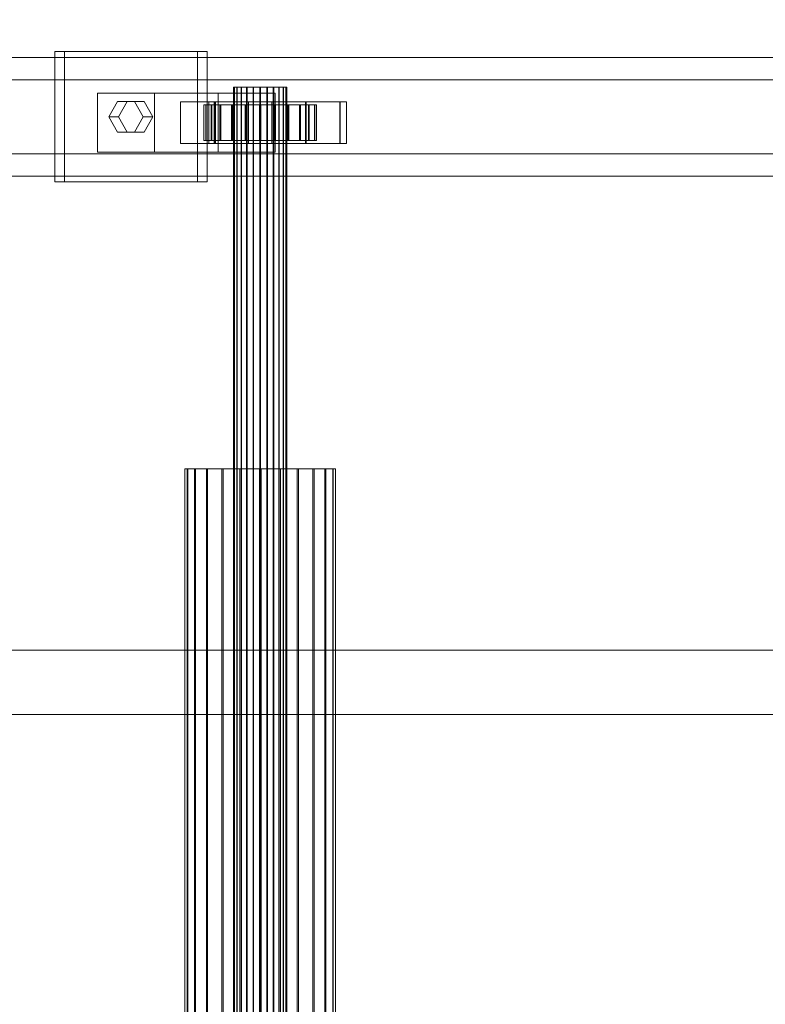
# Model space of a CAD drawing. Header units: millimetres. Extents: x -4738 to 65662, y -68080 to 6847.
# Tile 451 of 656: x 5380 to 5632, y -17870 to -17537. Entities that reach past the tile are written whole.
import ezdxf

# ---------------------------------------------------------------- set-up
doc = ezdxf.new("R2010")
doc.units = ezdxf.units.MM
doc.layers.add('COTAS_P', color=1, linetype='Continuous', lineweight=0)
doc.layers.add('superior_C01', color=7, linetype='Continuous', lineweight=0)
doc.dimstyles.new('R19_100', dxfattribs={"dimtxt": 250, "dimasz": 150, "dimexe": 150, "dimexo": 80, "dimgap": 100, "dimtad": 1, "dimtih": 1, "dimtoh": 1, "dimdsep": 46, "dimcen": 0.09, "dimadec": 0, "dimazin": 0, "dimtfac": 1, "dimtdec": 4, "dimtofl": 0, "dimtmove": 0, "dimatfit": 3, "dimfxl": 1, "dimtolj": 1, "dimtzin": 0, "dimarcsym": 0})

# ---------------------------------------------------------------- blocks, each defined once
blk = doc.blocks.new('DIM_R30_36')
at = {"layer": 'COTAS_P'}
for p, q in [((4250, -17250), (4400, -17205)), ((5950, -17250), (5800, -17205)), ((4250, -18150), (4250, -17250)), ((5950, -17250), (4250, -17250)), ((4250, -17250), (4400, -17295)), ((5950, -17250), (5800, -17295)), ((5950, -18150), (5950, -17250))]:
    blk.add_line(p, q, dxfattribs=at)
blk.add_text('1700 P', height=250, rotation=180, dxfattribs=at).set_placement((5100, -17350))

msp = doc.modelspace()

# ---------------------------------------------------------------- linework, layer by layer
at = {"layer": 'superior_C01'}
for p, q in [((5440.44, -17548), (5392.292, -17548)), ((5392.292, -17548), (5392.292, -17592)), ((5395.527, -17548), (5392.292, -17548)), ((5395.527, -17592), (5395.527, -17548)), ((5395.527, -17548), (5443.675, -17548)), ((5440.44, -17592), (5440.44, -17548)), ((5440.44, -17548), (5443.675, -17548)), ((5443.675, -17548), (5443.675, -17592)), ((6061.478, -17550), (4905.916, -17550)), ((4916.701, -17550), (6072.263, -17550)), ((6138.318, -17550), (4982.757, -17550)), ((4996.238, -17550), (6151.799, -17550)), ((6144.521, -17557.5), (4910.771, -17557.5)), ((4911.847, -17557.5), (6145.597, -17557.5)), ((5425.996, -17562), (5406.736, -17562)), ((5406.736, -17562), (5406.736, -17582)), ((5447.418, -17562), (5406.736, -17562)), ((5425.996, -17582), (5425.996, -17562)), ((5425.996, -17562), (5466.677, -17562)), ((5447.418, -17582), (5447.418, -17562)), ((5447.418, -17562), (5466.677, -17562)), ((5452.912, -17560), (5452.632, -17560)), ((5452.632, -17560), (5452.965, -17560)), ((5452.632, -18440), (5452.632, -17560)), ((5453.787, -17560), (5452.912, -17560)), ((5452.912, -18440), (5452.912, -17560)), ((5452.965, -17560), (5453.888, -17560)), ((5452.965, -18440), (5452.965, -17560)), ((5455.196, -17560), (5453.787, -17560)), ((5453.787, -18440), (5453.787, -17560)), ((5453.888, -17560), (5455.339, -17560)), ((5453.888, -18440), (5453.888, -17560)), ((5457.044, -17560), (5455.196, -17560)), ((5455.196, -18440), (5455.196, -17560)), ((5455.339, -17560), (5457.219, -17560)), ((5455.339, -18440), (5455.339, -17560)), ((5459.205, -17560), (5457.044, -17560)), ((5457.044, -18440), (5457.044, -17560)), ((5457.219, -17560), (5459.399, -17560)), ((5457.219, -18440), (5457.219, -17560)), ((5461.531, -17560), (5459.205, -17560)), ((5459.205, -18440), (5459.205, -17560)), ((5459.399, -17560), (5461.732, -17560)), ((5459.399, -18440), (5459.399, -17560)), ((5463.863, -17560), (5461.531, -17560)), ((5461.531, -18440), (5461.531, -17560)), ((5461.732, -17560), (5464.058, -17560)), ((5461.732, -18440), (5461.732, -17560)), ((5466.044, -17560), (5463.863, -17560)), ((5463.863, -18440), (5463.863, -17560)), ((5464.058, -17560), (5466.218, -17560)), ((5464.058, -18440), (5464.058, -17560)), ((5467.924, -17560), (5466.044, -17560)), ((5466.044, -18440), (5466.044, -17560)), ((5466.218, -17560), (5468.066, -17560)), ((5466.218, -18440), (5466.218, -17560)), ((5466.677, -17562), (5466.677, -17582)), ((5469.375, -17560), (5467.924, -17560)), ((5467.924, -18440), (5467.924, -17560)), ((5468.066, -17560), (5469.475, -17560)), ((5468.066, -18440), (5468.066, -17560)), ((5470.298, -17560), (5469.375, -17560)), ((5469.375, -18440), (5469.375, -17560)), ((5469.475, -17560), (5470.35, -17560)), ((5469.475, -18440), (5469.475, -17560)), ((5470.631, -17560), (5470.298, -17560)), ((5470.298, -17560), (5470.298, -18440)), ((5470.35, -17560), (5470.631, -17560)), ((5470.35, -18440), (5470.35, -17560)), ((5470.631, -18440), (5470.631, -17560)), ((5410.588, -17570), (5413.477, -17564.804)), ((5413.477, -17564.804), (5419.255, -17564.804)), ((5416.712, -17564.804), (5413.477, -17564.804)), ((5416.712, -17564.804), (5413.823, -17570)), ((5422.49, -17564.804), (5416.712, -17564.804)), ((5419.255, -17564.804), (5422.144, -17570)), ((5422.49, -17564.804), (5419.255, -17564.804)), ((5425.379, -17570), (5422.49, -17564.804)), ((5446.34, -17565), (5434.784, -17565)), ((5434.784, -17565), (5434.784, -17579)), ((5446.108, -17565), (5434.784, -17565)), ((5443.225, -17566), (5442.632, -17566)), ((5442.632, -17566), (5452.632, -17566)), ((5442.632, -17578), (5442.632, -17566)), ((5442.632, -17566), (5443.335, -17566)), ((5445.071, -17566), (5443.225, -17566)), ((5443.225, -17566), (5452.912, -17566)), ((5443.225, -17578), (5443.225, -17566)), ((5443.335, -17566), (5452.965, -17566)), ((5443.335, -17578), (5443.335, -17566)), ((5443.335, -17566), (5445.284, -17566)), ((5488.633, -17565), (5444.336, -17565)), ((5444.336, -17565), (5444.336, -17579)), ((5446.493, -17565), (5444.336, -17565)), ((5448.047, -17566), (5445.071, -17566)), ((5445.071, -17566), (5453.787, -17566)), ((5445.071, -17578), (5445.071, -17566)), ((5445.284, -17566), (5453.888, -17566)), ((5445.284, -17578), (5445.284, -17566)), ((5445.284, -17566), (5448.347, -17566)), ((5446.108, -17579), (5446.108, -17565)), ((5446.108, -17565), (5457.664, -17565)), ((5446.34, -17579), (5446.34, -17565)), ((5446.34, -17565), (5457.664, -17565)), ((5446.493, -17579), (5446.493, -17565)), ((5446.493, -17565), (5490.79, -17565)), ((5451.948, -17566), (5448.047, -17566)), ((5448.047, -17566), (5455.196, -17566)), ((5448.047, -17578), (5448.047, -17566)), ((5448.347, -17566), (5455.339, -17566)), ((5448.347, -17578), (5448.347, -17566)), ((5448.347, -17566), (5452.316, -17566)), ((5456.509, -17566), (5451.948, -17566)), ((5451.948, -17566), (5457.044, -17566)), ((5451.948, -17578), (5451.948, -17566)), ((5452.316, -17566), (5457.219, -17566)), ((5452.316, -17578), (5452.316, -17566)), ((5452.316, -17566), (5456.919, -17566)), ((5452.632, -17566), (5452.912, -17566)), ((5452.632, -17566), (5452.632, -17578)), ((5452.965, -17566), (5452.632, -17566)), ((5452.912, -17566), (5453.787, -17566)), ((5452.912, -17566), (5452.912, -17578)), ((5452.965, -17566), (5452.965, -17578)), ((5453.888, -17566), (5452.965, -17566)), ((5453.787, -17566), (5455.196, -17566)), ((5453.787, -17566), (5453.787, -17578)), ((5453.888, -17566), (5453.888, -17578)), ((5455.339, -17566), (5453.888, -17566)), ((5455.196, -17566), (5457.044, -17566)), ((5455.196, -17566), (5455.196, -17578)), ((5455.339, -17566), (5455.339, -17578)), ((5457.219, -17566), (5455.339, -17566)), ((5461.419, -17566), (5456.509, -17566)), ((5456.509, -17566), (5459.205, -17566)), ((5456.509, -17578), (5456.509, -17566)), ((5456.919, -17566), (5459.399, -17566)), ((5456.919, -17578), (5456.919, -17566)), ((5456.919, -17566), (5461.844, -17566)), ((5457.044, -17566), (5459.205, -17566)), ((5457.044, -17566), (5457.044, -17578)), ((5457.219, -17566), (5457.219, -17578)), ((5459.399, -17566), (5457.219, -17566)), ((5457.664, -17565), (5457.664, -17579)), ((5459.205, -17566), (5461.531, -17566)), ((5459.205, -17566), (5459.205, -17578)), ((5459.399, -17566), (5459.399, -17578)), ((5461.732, -17566), (5459.399, -17566)), ((5466.343, -17566), (5461.419, -17566)), ((5461.419, -17566), (5461.531, -17566)), ((5461.419, -17578), (5461.419, -17566)), ((5461.531, -17566), (5463.863, -17566)), ((5461.531, -17566), (5461.531, -17578)), ((5461.844, -17566), (5461.732, -17566)), ((5461.732, -17566), (5461.732, -17578)), ((5464.058, -17566), (5461.732, -17566)), ((5461.844, -17578), (5461.844, -17566)), ((5461.844, -17566), (5466.754, -17566)), ((5466.343, -17566), (5463.863, -17566)), ((5463.863, -17566), (5466.044, -17566)), ((5463.863, -17566), (5463.863, -17578)), ((5466.754, -17566), (5464.058, -17566)), ((5464.058, -17566), (5464.058, -17578)), ((5466.218, -17566), (5464.058, -17566)), ((5477.155, -17565), (5465.599, -17565)), ((5465.599, -17565), (5465.599, -17579)), ((5476.923, -17565), (5465.599, -17565)), ((5470.946, -17566), (5466.044, -17566)), ((5466.044, -17566), (5467.924, -17566)), ((5466.044, -17566), (5466.044, -17578)), ((5471.315, -17566), (5466.218, -17566)), ((5466.218, -17566), (5466.218, -17578)), ((5468.066, -17566), (5466.218, -17566)), ((5470.946, -17566), (5466.343, -17566)), ((5466.343, -17578), (5466.343, -17566)), ((5466.754, -17578), (5466.754, -17566)), ((5466.754, -17566), (5471.315, -17566)), ((5474.915, -17566), (5467.924, -17566)), ((5467.924, -17566), (5469.375, -17566)), ((5467.924, -17566), (5467.924, -17578)), ((5475.216, -17566), (5468.066, -17566)), ((5468.066, -17566), (5468.066, -17578)), ((5469.475, -17566), (5468.066, -17566)), ((5477.978, -17566), (5469.375, -17566)), ((5469.375, -17566), (5470.298, -17566)), ((5469.375, -17566), (5469.375, -17578)), ((5478.191, -17566), (5469.475, -17566)), ((5469.475, -17566), (5469.475, -17578)), ((5470.35, -17566), (5469.475, -17566)), ((5470.298, -17566), (5479.928, -17566)), ((5470.298, -17578), (5470.298, -17566)), ((5470.298, -17566), (5470.631, -17566)), ((5480.038, -17566), (5470.35, -17566)), ((5470.35, -17566), (5470.35, -17578)), ((5470.631, -17566), (5470.35, -17566)), ((5480.63, -17566), (5470.631, -17566)), ((5470.631, -17566), (5470.631, -17578)), ((5474.915, -17566), (5470.946, -17566)), ((5470.946, -17578), (5470.946, -17566)), ((5471.315, -17578), (5471.315, -17566)), ((5471.315, -17566), (5475.216, -17566)), ((5477.978, -17566), (5474.915, -17566)), ((5474.915, -17578), (5474.915, -17566)), ((5475.216, -17578), (5475.216, -17566)), ((5475.216, -17566), (5478.191, -17566)), ((5476.923, -17579), (5476.923, -17565)), ((5476.923, -17565), (5488.478, -17565)), ((5477.155, -17579), (5477.155, -17565)), ((5477.155, -17565), (5488.478, -17565)), ((5479.928, -17566), (5477.978, -17566)), ((5477.978, -17578), (5477.978, -17566)), ((5478.191, -17578), (5478.191, -17566)), ((5478.191, -17566), (5480.038, -17566)), ((5479.928, -17566), (5479.928, -17578)), ((5480.63, -17566), (5479.928, -17566)), ((5480.038, -17578), (5480.038, -17566)), ((5480.038, -17566), (5480.63, -17566)), ((5480.63, -17578), (5480.63, -17566)), ((5488.478, -17565), (5488.478, -17579)), ((5488.633, -17579), (5488.633, -17565)), ((5488.633, -17565), (5490.79, -17565)), ((5490.79, -17565), (5490.79, -17579)), ((5413.477, -17575.196), (5410.588, -17570)), ((5410.588, -17570), (5413.823, -17570)), ((5413.823, -17570), (5416.712, -17575.196)), ((5422.144, -17570), (5419.255, -17575.196)), ((5425.379, -17570), (5422.144, -17570)), ((5422.49, -17575.196), (5425.379, -17570)), ((5419.255, -17575.196), (5413.477, -17575.196)), ((5416.712, -17575.196), (5413.477, -17575.196)), ((5416.712, -17575.196), (5422.49, -17575.196)), ((5422.49, -17575.196), (5419.255, -17575.196)), ((5434.784, -17579), (5446.34, -17579)), ((5434.784, -17579), (5446.108, -17579)), ((5452.632, -17578), (5442.632, -17578)), ((5442.632, -17578), (5443.225, -17578)), ((5443.335, -17578), (5442.632, -17578)), ((5452.912, -17578), (5443.225, -17578)), ((5443.225, -17578), (5445.071, -17578)), ((5452.965, -17578), (5443.335, -17578)), ((5445.284, -17578), (5443.335, -17578)), ((5444.336, -17579), (5488.633, -17579)), ((5444.336, -17579), (5446.493, -17579)), ((5453.787, -17578), (5445.071, -17578)), ((5445.071, -17578), (5448.047, -17578)), ((5453.888, -17578), (5445.284, -17578)), ((5448.347, -17578), (5445.284, -17578)), ((5457.664, -17579), (5446.108, -17579)), ((5457.664, -17579), (5446.34, -17579)), ((5490.79, -17579), (5446.493, -17579)), ((5455.196, -17578), (5448.047, -17578)), ((5448.047, -17578), (5451.948, -17578)), ((5455.339, -17578), (5448.347, -17578)), ((5452.316, -17578), (5448.347, -17578)), ((5457.044, -17578), (5451.948, -17578)), ((5451.948, -17578), (5456.509, -17578)), ((5457.219, -17578), (5452.316, -17578)), ((5456.919, -17578), (5452.316, -17578)), ((5452.912, -17578), (5452.632, -17578)), ((5452.632, -17578), (5452.965, -17578)), ((5453.787, -17578), (5452.912, -17578)), ((5452.965, -17578), (5453.888, -17578)), ((5455.196, -17578), (5453.787, -17578)), ((5453.888, -17578), (5455.339, -17578)), ((5457.044, -17578), (5455.196, -17578)), ((5455.339, -17578), (5457.219, -17578)), ((5459.205, -17578), (5456.509, -17578)), ((5456.509, -17578), (5461.419, -17578)), ((5459.399, -17578), (5456.919, -17578)), ((5461.844, -17578), (5456.919, -17578)), ((5459.205, -17578), (5457.044, -17578)), ((5457.219, -17578), (5459.399, -17578)), ((5461.531, -17578), (5459.205, -17578)), ((5459.399, -17578), (5461.732, -17578)), ((5461.531, -17578), (5461.419, -17578)), ((5461.419, -17578), (5466.343, -17578)), ((5463.863, -17578), (5461.531, -17578)), ((5461.732, -17578), (5461.844, -17578)), ((5461.732, -17578), (5464.058, -17578)), ((5466.754, -17578), (5461.844, -17578)), ((5466.044, -17578), (5463.863, -17578)), ((5463.863, -17578), (5466.343, -17578)), ((5464.058, -17578), (5466.754, -17578)), ((5464.058, -17578), (5466.218, -17578)), ((5465.599, -17579), (5477.155, -17579)), ((5465.599, -17579), (5476.923, -17579)), ((5467.924, -17578), (5466.044, -17578)), ((5466.044, -17578), (5470.946, -17578)), ((5466.218, -17578), (5471.315, -17578)), ((5466.218, -17578), (5468.066, -17578)), ((5466.343, -17578), (5470.946, -17578)), ((5471.315, -17578), (5466.754, -17578)), ((5469.375, -17578), (5467.924, -17578)), ((5467.924, -17578), (5474.915, -17578)), ((5468.066, -17578), (5475.216, -17578)), ((5468.066, -17578), (5469.475, -17578)), ((5470.298, -17578), (5469.375, -17578)), ((5469.375, -17578), (5477.978, -17578)), ((5469.475, -17578), (5478.191, -17578)), ((5469.475, -17578), (5470.35, -17578)), ((5479.928, -17578), (5470.298, -17578)), ((5470.631, -17578), (5470.298, -17578)), ((5470.35, -17578), (5480.038, -17578)), ((5470.35, -17578), (5470.631, -17578)), ((5470.631, -17578), (5480.63, -17578)), ((5470.946, -17578), (5474.915, -17578)), ((5475.216, -17578), (5471.315, -17578)), ((5474.915, -17578), (5477.978, -17578)), ((5478.191, -17578), (5475.216, -17578)), ((5488.478, -17579), (5476.923, -17579)), ((5488.478, -17579), (5477.155, -17579)), ((5477.978, -17578), (5479.928, -17578)), ((5480.038, -17578), (5478.191, -17578)), ((5479.928, -17578), (5480.63, -17578)), ((5480.63, -17578), (5480.038, -17578)), ((5490.79, -17579), (5488.633, -17579)), ((4910.771, -17582.5), (6144.521, -17582.5)), ((4911.847, -17582.5), (6145.597, -17582.5)), ((5406.736, -17582), (5425.996, -17582)), ((5406.736, -17582), (5447.418, -17582)), ((5466.677, -17582), (5425.996, -17582)), ((5466.677, -17582), (5447.418, -17582)), ((4905.916, -17590), (6061.478, -17590)), ((4916.701, -17590), (6072.263, -17590)), ((4982.757, -17590), (6138.318, -17590)), ((4996.238, -17590), (6151.799, -17590)), ((5392.292, -17592), (5440.44, -17592)), ((5392.292, -17592), (5395.527, -17592)), ((5443.675, -17592), (5395.527, -17592)), ((5443.675, -17592), (5440.44, -17592)), ((5437.025, -17688.85), (5436.233, -17688.85)), ((5436.233, -17688.85), (5437.172, -17688.85)), ((5436.233, -18311.15), (5436.233, -17688.85)), ((5439.493, -17688.85), (5437.025, -17688.85)), ((5437.025, -18311.15), (5437.025, -17688.85)), ((5437.172, -17688.85), (5439.778, -17688.85)), ((5437.172, -18311.15), (5437.172, -17688.85)), ((5443.471, -17688.85), (5439.493, -17688.85)), ((5439.493, -18311.15), (5439.493, -17688.85)), ((5439.778, -17688.85), (5443.873, -17688.85)), ((5439.778, -18311.15), (5439.778, -17688.85)), ((5448.686, -17688.85), (5443.471, -17688.85)), ((5443.471, -18311.15), (5443.471, -17688.85)), ((5443.873, -17688.85), (5449.178, -17688.85)), ((5443.873, -18311.15), (5443.873, -17688.85)), ((5454.783, -17688.85), (5448.686, -17688.85)), ((5448.686, -18311.15), (5448.686, -17688.85)), ((5449.178, -17688.85), (5455.332, -17688.85)), ((5449.178, -18311.15), (5449.178, -17688.85)), ((5461.347, -17688.85), (5454.783, -17688.85)), ((5454.783, -18311.15), (5454.783, -17688.85)), ((5455.332, -17688.85), (5461.916, -17688.85)), ((5455.332, -18311.15), (5455.332, -17688.85)), ((5467.93, -17688.85), (5461.347, -17688.85)), ((5461.347, -18311.15), (5461.347, -17688.85)), ((5461.916, -17688.85), (5468.479, -17688.85)), ((5461.916, -18311.15), (5461.916, -17688.85)), ((5474.084, -17688.85), (5467.93, -17688.85)), ((5467.93, -18311.15), (5467.93, -17688.85)), ((5468.479, -17688.85), (5474.577, -17688.85)), ((5468.479, -18311.15), (5468.479, -17688.85)), ((5479.39, -17688.85), (5474.084, -17688.85)), ((5474.084, -18311.15), (5474.084, -17688.85)), ((5474.577, -17688.85), (5479.792, -17688.85)), ((5474.577, -18311.15), (5474.577, -17688.85)), ((5483.485, -17688.85), (5479.39, -17688.85)), ((5479.39, -18311.15), (5479.39, -17688.85)), ((5479.792, -17688.85), (5483.769, -17688.85)), ((5479.792, -18311.15), (5479.792, -17688.85)), ((5486.091, -17688.85), (5483.485, -17688.85)), ((5483.485, -18311.15), (5483.485, -17688.85)), ((5483.769, -17688.85), (5486.238, -17688.85)), ((5483.769, -18311.15), (5483.769, -17688.85)), ((5487.03, -17688.85), (5486.091, -17688.85)), ((5486.091, -17688.85), (5486.091, -18311.15)), ((5486.238, -17688.85), (5487.03, -17688.85)), ((5486.238, -18311.15), (5486.238, -17688.85)), ((5487.03, -18311.15), (5487.03, -17688.85)), ((1103.221, -17750), (10242.208, -17750)), ((10243.564, -17750), (1104.577, -17750)), ((4734.419, -17771.702), (5678.578, -17771.702)), ((5680.186, -17771.702), (4736.026, -17771.702))]:
    msp.add_line(p, q, dxfattribs=at)

# ---------------------------------------------------------------- dimensions: what is measured, and where the dimension line sits
at = {"layer": 'COTAS_P'}
dim = msp.add_aligned_dim(p1=(5950, -18150), p2=(4250, -18150), distance=-900, text='<> P', dimstyle='R19_100', dxfattribs=at)
dim.commit()
dim.dimension.update_dxf_attribs({"geometry": 'DIM_R30_36', "text_midpoint": (5100, -17250)})

doc.saveas('drawing.dxf')
